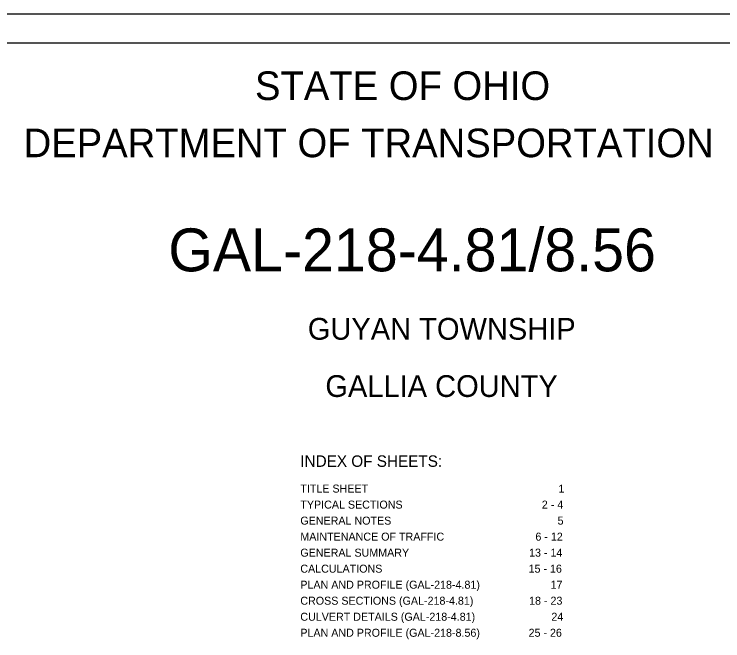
# Model space of a CAD drawing. Extents: x 0 to 34, y 0 to 22.
# Drawn here: x 9.58 to 21.98, y 11.05 to 22 of the extents above; entities that cross this region are included whole.
import ezdxf

# ---------------------------------------------------------------- set-up
doc = ezdxf.new("R2010")
doc.units = 0
for name, color, linetype in [('SH_Border', 7, 'Continuous'), ('SH_Cut_Line', 7, 'Continuous'), ('SH_Text', 7, 'Continuous')]:
    doc.layers.add(name, color=color, linetype=linetype)

msp = doc.modelspace()

# ---------------------------------------------------------------- linework, layer by layer
at = {"layer": 'SH_Border'}
msp.add_lwpolyline([(1.5, 21.5), (33.5, 21.5), (33.5, 0.5), (1.5, 0.5)], close=True, dxfattribs=at)
at = {"layer": 'SH_Cut_Line'}
msp.add_lwpolyline([(0, 0), (34, 0), (34, 22), (0, 22)], close=True, dxfattribs=at)

# ---------------------------------------------------------------- texts
at = {"layer": 'SH_Text'}
for s, height, p in [('STATE OF OHIO', 0.5, (13.795, 20.5)), ('DEPARTMENT OF TRANSPORTATION', 0.5, (9.747, 19.5)), ('GAL-218-4.81/8.56', 0.75, (12.278, 17.505)), ('GUYAN TOWNSHIP', 0.38, (14.719, 16.31)), ('GALLIA COUNTY', 0.38, (15.026, 15.31)), ('INDEX OF SHEETS:', 0.2, (14.588, 14.088)), ('TITLE SHEET', 0.14, (14.588, 13.638)), ('1', 0.14, (19.104, 13.638)), ('TYPICAL SECTIONS', 0.14, (14.588, 13.358)), ('2 - 4', 0.14, (18.813, 13.358)), ('GENERAL NOTES', 0.14, (14.588, 13.078)), ('5', 0.14, (19.089, 13.078)), ('MAINTENANCE OF TRAFFIC', 0.14, (14.588, 12.798)), ('6 - 12', 0.14, (18.701, 12.798)), ('GENERAL SUMMARY', 0.14, (14.588, 12.518)), ('13 - 14', 0.14, (18.59, 12.518)), ('CALCULATIONS', 0.14, (14.588, 12.238)), ('15 - 16', 0.14, (18.581, 12.238)), ('PLAN AND PROFILE (GAL-218-4.81)', 0.14, (14.588, 11.958)), ('17', 0.14, (18.966, 11.958)), ('CROSS SECTIONS (GAL-218-4.81)', 0.14, (14.588, 11.678)), ('18 - 23', 0.14, (18.59, 11.678)), ('CULVERT DETAILS (GAL-218-4.81)', 0.14, (14.588, 11.398)), ('24', 0.14, (18.98, 11.398)), ('PLAN AND PROFILE (GAL-218-8.56)', 0.14, (14.588, 11.118)), ('25 - 26', 0.14, (18.581, 11.118))]:
    msp.add_text(s, height=height, dxfattribs=at).set_placement(p)

doc.saveas('drawing.dxf')
